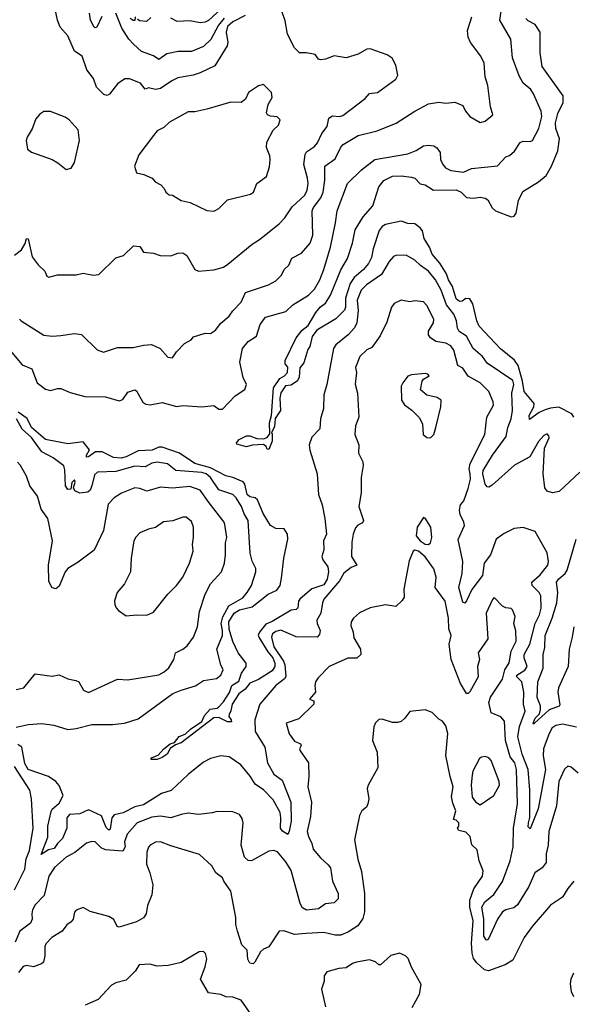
# Model space of a CAD drawing. Extents: x 1268547 to 1425625, y 515768 to 616754.
# Tile 438 of 507: x 1384725 to 1387941, y 569839 to 575568. Entities that reach past the tile are written whole.
import ezdxf

# ---------------------------------------------------------------- set-up
doc = ezdxf.new("R2010")
doc.units = 0

msp = doc.modelspace()

# ---------------------------------------------------------------- linework, layer by layer
at = {"layer": '0CON10XD'}
for points in [[(1386563.2, 574386.8), (1386572.9, 574455), (1386632.5, 574615), (1386715, 574693.8), (1386791.2, 574755), (1386985, 574788), (1387033.4, 574806.6), (1387075, 574834.4), (1387105, 574837.8), (1387135, 574833.5), (1387152.9, 574822.9), (1387172.9, 574795), (1387174.5, 574755), (1387186.9, 574725), (1387204.2, 574705), (1387235, 574689.6), (1387308.5, 574681.5), (1387355, 574702.3), (1387505, 574717.9), (1387555, 574769.4), (1387575, 574777.5), (1387605, 574801.9), (1387637.4, 574852.6), (1387655, 574860), (1387695, 574858.6), (1387710, 574865), (1387747.3, 574935), (1387763.6, 575003.6), (1387759.5, 575035), (1387716.1, 575136.1), (1387700.6, 575160.6), (1387655, 575199.2), (1387632, 575242), (1387592.5, 575345), (1387582.9, 575455), (1387518.6, 575565), (1387553.1, 575785)], [(1386038, 575592), (1385965.3, 575555), (1385935, 575527.8), (1385926.7, 575495), (1385936.9, 575435), (1385933.1, 575415), (1385860.4, 575299.6), (1385775, 575259.4), (1385734.6, 575245.4), (1385645, 575228.8), (1385611.2, 575211.2), (1385545, 575167.2), (1385515, 575162.5), (1385475, 575170.9), (1385455, 575162.9), (1385427.9, 575197.9), (1385365, 575222.9), (1385336.8, 575223.2), (1385293.8, 575195), (1385247.5, 575135), (1385235, 575126.7), (1385215, 575133.3), (1385173.1, 575175), (1385154.3, 575225), (1385116.4, 575276.4), (1385089.2, 575355), (1385044.6, 575384.6), (1385005, 575472.9), (1384961.8, 575525), (1384945.6, 575565), (1384924.6, 575665)], [(1384695, 574198.6), (1384735, 574229.1), (1384757.5, 574265), (1384764.6, 574295), (1384775, 574291.9), (1384797.5, 574187.5), (1384832.2, 574142.2), (1384872.5, 574105), (1384882.5, 574075), (1384895, 574070), (1384945, 574083.3), (1385055, 574083.1), (1385095, 574093.6), (1385155, 574081.4), (1385185, 574084.3), (1385285, 574182), (1385330, 574195), (1385387, 574253), (1385425, 574248.8), (1385446.1, 574216.1), (1385505, 574208.6), (1385543.6, 574196.4), (1385605, 574194.2), (1385645, 574210), (1385675, 574211.2), (1385698, 574195), (1385744, 574115), (1385765, 574104.2), (1385855, 574111.9), (1385912.1, 574127.9), (1385937.5, 574145), (1386077.6, 574262.4), (1386121.7, 574288.3), (1386235, 574380), (1386267.8, 574415), (1386311.5, 574478.5), (1386385, 574546.9), (1386398.1, 574575), (1386403.3, 574615), (1386400.9, 574645), (1386378.8, 574725), (1386385.9, 574784.1), (1386395, 574798.9), (1386440.3, 574829.8), (1386458.8, 574851.2), (1386482.7, 574905), (1386514.6, 574945.4), (1386524.7, 574995.3), (1386545, 575008.5), (1386586.2, 575003.8), (1386605, 575009.4), (1386735, 575108.8), (1386761.2, 575138.8), (1386807.5, 575145), (1386915, 575222.5), (1386926.7, 575245), (1386913.9, 575303.9), (1386893, 575343), (1386863.8, 575363.8), (1386765, 575398.8), (1386745, 575396.2), (1386695, 575368), (1386625, 575346.7), (1386555, 575358), (1386505, 575337.1), (1386475, 575334), (1386465, 575337.5), (1386445, 575365.8), (1386395, 575375.6), (1386354.1, 575374.1), (1386325, 575403.8), (1386283.7, 575483.6), (1386270.6, 575560.6), (1386251.9, 575611.9)], [(1384723.8, 573825), (1384733.8, 573815), (1384865, 573732.5), (1384915, 573725.7), (1384965, 573730.6), (1385045, 573741.2), (1385085, 573736.2), (1385177, 573647), (1385213, 573633), (1385295, 573660), (1385385, 573660), (1385445, 573674.4), (1385492.3, 573677.7), (1385543.3, 573655), (1385587.5, 573605), (1385615, 573600), (1385638.8, 573635), (1385685, 573683.3), (1385724.1, 573705.9), (1385737.7, 573722.3), (1385805, 573743.3), (1385835, 573742), (1385865, 573761.2), (1385895, 573801.2), (1385945, 573843.3), (1385965.7, 573874.3), (1386015, 573924), (1386039.1, 573980.9), (1386174, 574025), (1386215, 574048.9), (1386248.4, 574081.6), (1386265, 574113.8), (1386291.2, 574138.8), (1386310, 574180), (1386365, 574209.5), (1386415, 574266.6), (1386432, 574315), (1386427.5, 574455), (1386434.6, 574475), (1386477.8, 574532.2), (1386491.5, 574565), (1386501.9, 574635), (1386500.4, 574715), (1386561.8, 574758.2), (1386594.3, 574825.7), (1386607.9, 574842.1), (1386695, 574893.8), (1386805, 574920.8), (1386916, 574965), (1387024, 575036), (1387105, 575077.8), (1387165, 575087.1), (1387205, 575082.2), (1387257.5, 575087.5), (1387305, 575067.5), (1387320, 575035), (1387345, 575004), (1387405, 574968.8), (1387435, 574976.7), (1387478, 575015), (1387465, 575060), (1387449.4, 575185), (1387434.6, 575234.6), (1387427.5, 575315), (1387409.1, 575355), (1387347.9, 575435), (1387335, 575466.7), (1387330.8, 575505), (1387355.6, 575585)], [(1385204.2, 575585.8), (1385175, 575524), (1385165, 575520), (1385158.8, 575525), (1385138, 575565), (1385131.5, 575605)], [(1385915, 575575.7), (1385881.7, 575535), (1385837.3, 575452.7), (1385795, 575411.3), (1385725, 575382.8), (1385647.8, 575382.2), (1385581.4, 575368.6), (1385535, 575336.4), (1385505, 575357.9), (1385435, 575382.9), (1385387.5, 575425), (1385360, 575455), (1385318.9, 575518.9), (1385285, 575605.5)], [(1385397.5, 575585), (1385396.4, 575563.6), (1385385, 575563.8), (1385367.5, 575575)], [(1385489.5, 575580.5), (1385463.8, 575556.2), (1385422, 575562), (1385410.7, 575570.7)], [(1385898.5, 575631.5), (1385825, 575563.6), (1385805, 575553.3), (1385775, 575550), (1385715, 575561.4), (1385642.5, 575557.5), (1385605, 575576.7)], [(1387950.9, 573255), (1387938.5, 573275), (1387862.6, 573312.6), (1387815, 573308.3), (1387782.5, 573297.5), (1387748.2, 573281.8), (1387691.9, 573241.9), (1387689.7, 573265), (1387716.5, 573315), (1387718.4, 573335), (1387661.4, 573405), (1387652.2, 573465), (1387626.5, 573556.5), (1387605, 573586.7), (1387523.2, 573653.2), (1387398.4, 573785), (1387385.3, 573815), (1387362.7, 573915), (1387345, 573944.3), (1387322, 573945), (1387300, 573930), (1387285, 573927.5), (1387265, 573944.6), (1387244.8, 574015), (1387220, 574055), (1387208.3, 574088.3), (1387170.3, 574150.3), (1387125, 574203.1), (1387109.8, 574245), (1387078.8, 574295), (1387068.6, 574338.6), (1387055, 574357.5), (1387025, 574380), (1386985, 574382.9), (1386945, 574395.5), (1386855, 574375.2), (1386834.6, 574365.4), (1386818, 574342), (1386781.5, 574235), (1386772.5, 574185), (1386755, 574149.5), (1386726, 574115), (1386671.6, 574068.4), (1386647.8, 574032.2), (1386621.6, 573948.4), (1386621.1, 573895), (1386615, 573877.1), (1386565, 573827.5), (1386455, 573761.5), (1386428.2, 573725), (1386414.1, 573665.9), (1386401.7, 573648.3), (1386377.9, 573572.1), (1386355, 573542.5), (1386351.8, 573488.2), (1386342.9, 573467.1), (1386305, 573440.8), (1386272.8, 573437.2), (1386245, 573396.2), (1386238.5, 573365), (1386243.3, 573295), (1386212.1, 573247.9), (1386208.8, 573201.2), (1386190, 573165), (1386195, 573160), (1386194.7, 573115), (1386175, 573066.2), (1386165, 573070), (1386160.3, 573085), (1386145, 573096.2), (1386078.3, 573091.7), (1386045, 573083.1), (1385988.3, 573098.3), (1385986.2, 573105), (1386002, 573125), (1386045, 573146.9), (1386065, 573147.1), (1386105, 573130.4), (1386145, 573129.4), (1386165, 573137.3), (1386181.9, 573158.1), (1386178.5, 573221.5), (1386190, 573265), (1386202.2, 573425), (1386239.8, 573480.2), (1386266.9, 573495), (1386282.9, 573515), (1386285.4, 573545.4), (1386270, 573565), (1386270, 573585), (1386335, 573716.7), (1386369.5, 573760.5), (1386405, 573789.3), (1386449.4, 573865), (1386475, 573896.9), (1386505, 573919.4), (1386535, 573965.8), (1386595, 574113.2), (1386632, 574178), (1386661.9, 574268.1), (1386678.1, 574345), (1386725, 574420.9), (1386780.7, 574485), (1386814.4, 574595), (1386845, 574632.9), (1386895, 574656.6), (1386945, 574660), (1387005, 574651.9), (1387025.6, 574645), (1387055, 574611.9), (1387085, 574607.3), (1387133.1, 574575), (1387265, 574577.9), (1387293.5, 574565), (1387325, 574533.8), (1387365, 574529.1), (1387404.3, 574534.3), (1387435, 574530), (1387449.4, 574519.4), (1387475, 574473.8), (1387495, 574455.8), (1387585, 574420.8), (1387603.3, 574425), (1387615, 574442.5), (1387628.2, 574515), (1387652.6, 574567.4), (1387745, 574624.5), (1387788.1, 574661.9), (1387819.7, 574715), (1387856.1, 574805), (1387867.1, 574875), (1387846.2, 574935), (1387842.8, 574967.2), (1387857.6, 575022.4), (1387888.8, 575085), (1387887.5, 575125), (1387765.3, 575295), (1387754.2, 575375), (1387753.4, 575495), (1387725, 575538.9), (1387685, 575560.6), (1387670.9, 575575)], [(1385855, 574454.2), (1385885, 574469.2), (1385935, 574520.6), (1386068.3, 574551.7), (1386086.2, 574565), (1386106, 574615), (1386162.2, 574655), (1386178.7, 574711.3), (1386183.1, 574755), (1386181.9, 574775), (1386162.5, 574825), (1386164.4, 574855), (1386200, 574925), (1386232, 574955), (1386241.2, 574985), (1386223, 575003), (1386185, 575006), (1386166.7, 575015), (1386160.8, 575025), (1386172, 575075), (1386194.2, 575115), (1386190, 575145), (1386145, 575190), (1386115, 575183.3), (1386056.7, 575145), (1386038.8, 575105), (1386015, 575086), (1385955, 575088.6), (1385815, 575046.2), (1385745, 575031.5), (1385705, 575030.8), (1385597.9, 574972.1), (1385565, 574940), (1385525, 574921.2), (1385505, 574893.3), (1385418.3, 574781.7), (1385393.1, 574715), (1385405, 574676.2), (1385447.4, 574667.4), (1385496.7, 574645), (1385513.3, 574625), (1385546.6, 574606.6), (1385566, 574585), (1385575, 574563.3), (1385595, 574548.8), (1385615, 574546), (1385665, 574515.7), (1385717.5, 574505), (1385815, 574457.1), (1385855, 574454.2)], [(1384995, 574696.7), (1385025, 574703.3), (1385043.9, 574736.1), (1385074.4, 574865), (1385065, 574927.5), (1385013.3, 574985), (1384989.7, 574999.7), (1384905, 575033.8), (1384866.1, 575033.9), (1384842.3, 575017.7), (1384819.3, 574990.7), (1384797.7, 574932.3), (1384768.8, 574885), (1384763.3, 574865), (1384770, 574815), (1384795, 574797.5), (1384913.6, 574753.6), (1384947.5, 574735), (1384995, 574696.7)], [(1384660.6, 573655), (1384739.8, 573559.8), (1384796.2, 573536.2), (1384826.7, 573455), (1384875, 573417.7), (1384905, 573410), (1384945, 573421.9), (1384965, 573421.4), (1385018.3, 573398.3), (1385105, 573374.7), (1385225, 573373.5), (1385305, 573350.4), (1385325, 573358.6), (1385355, 573400.8), (1385395, 573414.2), (1385405, 573408), (1385442.9, 573342.9), (1385460.3, 573330.3), (1385485, 573326.5), (1385555, 573341), (1385638.1, 573318.1), (1385675, 573323.1), (1385785.4, 573314.6), (1385855, 573322.2), (1385885, 573302), (1385905, 573302), (1385979.7, 573380.3), (1386035, 573416.2), (1386045.7, 573445), (1386026.4, 573486.4), (1386005.7, 573575), (1386022.2, 573655), (1386055, 573694.6), (1386103.3, 573726.7), (1386125, 573794.4), (1386155, 573837.8), (1386275, 573870.3), (1386315, 573908.5), (1386406.5, 573965), (1386440.6, 573999.4), (1386471.6, 574055), (1386494.7, 574115), (1386533.3, 574245), (1386563.2, 574386.8)], [(1387985, 572936), (1387865, 572821.9), (1387825, 572814.3), (1387794.5, 572824.5), (1387781.4, 572845), (1387771.5, 572925), (1387780, 573075), (1387805.7, 573135), (1387805, 573147.5), (1387795, 573158), (1387775, 573148), (1387745, 573114.2), (1387693.1, 573025), (1387605, 572975.4), (1387475, 572859.3), (1387455, 572847.5), (1387445, 572849.4), (1387434.7, 572864.7), (1387420.9, 572925), (1387422.2, 572945), (1387476, 573035), (1387557.2, 573142.8), (1387565.6, 573194.4), (1387586, 573246), (1387592.5, 573295), (1387590, 573395), (1387599.9, 573445), (1387595, 573468.5), (1387445, 573569.6), (1387418.5, 573608.5), (1387365, 573655.5), (1387325, 573726.5), (1387283.2, 573753.2), (1387272.4, 573772.4), (1387267.4, 573815), (1387251.9, 573855), (1387209, 573909), (1387177.1, 573995), (1387144.2, 574055), (1387105, 574103.8), (1387056.8, 574136.8), (1387025, 574168.7), (1386975, 574196.9), (1386915, 574195.8), (1386899.7, 574190.3), (1386875, 574160.6), (1386830, 574085), (1386743.2, 574025), (1386712.2, 573995), (1386689.2, 573935), (1386694.8, 573875.2), (1386687.2, 573805), (1386674.5, 573775.5), (1386635.9, 573734.1), (1386564.8, 573675.2), (1386551.7, 573655), (1386513, 573445), (1386495.3, 573385), (1386493.9, 573305), (1386476.4, 573245), (1386471.9, 573188.1), (1386425, 573138.1), (1386410.4, 573095), (1386414.1, 573064.1), (1386455.5, 572925.5), (1386464.3, 572805), (1386485.6, 572745.6), (1386501.1, 572665), (1386511.1, 572575), (1386492.7, 572535), (1386495.9, 572484.1), (1386483.1, 572445), (1386490, 572425), (1386518.6, 572385), (1386523.1, 572355), (1386515, 572312.1), (1386495, 572279.9), (1386425, 572257.1), (1386355, 572196.8), (1386346.9, 572185), (1386344.2, 572145.8), (1386335, 572136.8), (1386305, 572131.6), (1386195, 572065.8), (1386158.6, 572051.4), (1386120.2, 572005), (1386113.6, 571986.4), (1386116.2, 571975), (1386169.2, 571889.2), (1386198.3, 571855), (1386210, 571825), (1386209.6, 571805), (1386195, 571779.4), (1386115, 571729.8), (1386065, 571708.5), (1386036.7, 571673.3), (1386000, 571645), (1385961.2, 571585), (1385955, 571547.5), (1385944.2, 571525), (1385943.3, 571513.3), (1385956.7, 571495), (1385957.7, 571482.3), (1385935, 571481.9), (1385885, 571507.1), (1385854.3, 571505.7), (1385665, 571361.2), (1385631.2, 571348.8), (1385601.4, 571328.6), (1385583.3, 571295), (1385555.2, 571274.8), (1385525, 571262.7), (1385492.8, 571262.8), (1385488.8, 571265), (1385496, 571275), (1385531.7, 571288.3), (1385564.3, 571325.7), (1385600.6, 571355), (1385626.6, 571363.4), (1385652.6, 571397.4), (1385688.7, 571411.3), (1385719.3, 571440.7), (1385785.5, 571484.5), (1385800.9, 571519.1), (1385832.9, 571557.1), (1385875, 571563.1), (1385885, 571570), (1385911.7, 571598.3), (1385945.8, 571654.2), (1385959.8, 571695), (1386000.5, 571719.5), (1386015.2, 571765), (1386043.8, 571805), (1386043.9, 571825), (1385997.2, 571885), (1385965, 571950.8), (1385945, 572022.7), (1385943.2, 572065), (1385974, 572115), (1386004.5, 572135), (1386078.7, 572151.3), (1386170.5, 572225), (1386220.8, 572249.2), (1386241, 572275), (1386249.5, 572319.5), (1386261.6, 572435), (1386286.5, 572545), (1386284.6, 572575), (1386265, 572605.5), (1386215, 572608.4), (1386185, 572625.3), (1386143.1, 572695), (1386108.5, 572775), (1386095, 572785.2), (1386065, 572791.6), (1386049.9, 572805), (1386036.4, 572865), (1386025, 572879.5), (1385964.8, 572904.8), (1385925, 572913.9), (1385835, 572960.3), (1385744.6, 572985), (1385655.4, 573045.4), (1385555, 573080.8), (1385535, 573080.8), (1385496.3, 573063.7), (1385415, 573060), (1385345, 573025.4), (1385315, 573016.9), (1385271, 573021), (1385205, 573053), (1385166.3, 573053.7), (1385125, 573023.8), (1385115, 573022.5), (1385113.3, 573035), (1385131.2, 573065), (1385095, 573111.8), (1385005, 573099.6), (1384874.8, 573125), (1384795, 573195.2), (1384768.4, 573248.4), (1384717.1, 573285)], [(1387965, 571452.3), (1387885, 571469.5), (1387845, 571461.6), (1387822.9, 571445), (1387801.9, 571405), (1387773.7, 571325), (1387772.1, 571285), (1387785.9, 571205), (1387743.1, 570976.9), (1387695, 570861.2), (1387685, 570871.2), (1387685.6, 570895), (1387694.2, 570925.8), (1387694.7, 571085), (1387684.1, 571205), (1387649.5, 571295), (1387624.4, 571395), (1387633.4, 571455), (1387665.9, 571545), (1387656.5, 571585), (1387658.9, 571655), (1387647.1, 571715), (1387617.5, 571745), (1387617.6, 571755), (1387665, 571784), (1387677.9, 571805), (1387660.3, 571855), (1387661, 571875), (1387694.5, 571935.5), (1387724.3, 572055), (1387749.7, 572105), (1387759.7, 572145), (1387758.9, 572215), (1387748.5, 572235), (1387706.7, 572275), (1387704.7, 572295), (1387755, 572337.9), (1387798.2, 572395), (1387803.3, 572415), (1387795, 572466.7), (1387725, 572590), (1387655, 572612.5), (1387603.4, 572606.6), (1387545, 572578.1), (1387498.6, 572545), (1387465.3, 572455), (1387428.1, 572405), (1387418.8, 572335), (1387357.2, 572252.8), (1387325, 572186), (1387315, 572173.8), (1387305, 572178.8), (1387281, 572265), (1387300.6, 572345), (1387304.3, 572415), (1387276.9, 572543.1), (1387313.1, 572625), (1387309.7, 572645), (1387288.5, 572688.5), (1387285.3, 572714.7), (1387290, 572745), (1387310.7, 572769.3), (1387335, 572841.2), (1387348.8, 572895), (1387347, 572925), (1387341.1, 572955), (1387346.2, 572985), (1387432.5, 573155), (1387443.3, 573255), (1387482.5, 573325), (1387481.4, 573345), (1387455.3, 573405.2), (1387405, 573455.4), (1387335, 573494.2), (1387305, 573540.5), (1387275, 573555.6), (1387251.2, 573645), (1387235, 573669.6), (1387205, 573685.9), (1387146.9, 573695), (1387115, 573716.7), (1387104.7, 573735), (1387104.2, 573755), (1387132.7, 573805), (1387135.4, 573825), (1387095, 573904.2), (1387075, 573927.1), (1387025, 573932.9), (1386995, 573926.9), (1386945, 573935.7), (1386905, 573915.8), (1386888.9, 573895), (1386861.1, 573808.9), (1386822.5, 573727.5), (1386775, 573661.2), (1386745, 573646.2), (1386705, 573607.5), (1386680, 573545), (1386684.4, 573515), (1386677.7, 573447.7), (1386692, 573395), (1386699.5, 573255), (1386678.9, 573205), (1386675.6, 573155), (1386698, 573095), (1386697.5, 573045), (1386722.5, 572995), (1386724.3, 572975), (1386711.8, 572905), (1386712.7, 572815), (1386698.8, 572735), (1386725.9, 572654.1), (1386719.4, 572640.6), (1386692.4, 572627.6), (1386678.9, 572611.1), (1386665.4, 572575), (1386658.3, 572528.3), (1386656.5, 572445), (1386686.9, 572395), (1386655, 572381.4), (1386612, 572348), (1386586.9, 572303.1), (1386495.9, 572195.9), (1386487.1, 572175), (1386478.7, 572115), (1386454.4, 572074.4), (1386455.5, 572055.5), (1386473.5, 572015), (1386469.6, 571990.4), (1386456, 571975), (1386335, 571977.6), (1386245, 572016.7), (1386215, 572008.2), (1386195.7, 571995), (1386190.9, 571975), (1386205, 571918.2), (1386261.4, 571835), (1386268.9, 571815), (1386273.5, 571746.5), (1386266.6, 571733.4), (1386216.2, 571695), (1386123.6, 571585), (1386093.8, 571495), (1386095, 571426.2), (1386152.8, 571335), (1386168, 571245), (1386205, 571177.5), (1386252.6, 571142.6), (1386302.5, 571015), (1386305.3, 570905), (1386293.8, 570846.2), (1386285, 570826.7), (1386255, 570846.5), (1386242.5, 570865), (1386245.8, 570925), (1386241.2, 570955), (1386199.5, 571029.5), (1386145, 571087.3), (1386095, 571120), (1386066.6, 571166.6), (1386013.2, 571233.2), (1385945, 571280), (1385895, 571285.5), (1385835, 571269.2), (1385795, 571247.5), (1385705, 571177.2), (1385606, 571084), (1385551.1, 571065), (1385445, 571000.1), (1385395, 570987.6), (1385327.5, 570952.5), (1385275, 570940.9), (1385262, 570925), (1385251.4, 570858.6), (1385245, 570852.3), (1385227.9, 570867.9), (1385202.2, 570935), (1385125, 570971.6), (1385075, 570947.7), (1385015, 570943.6), (1384999.1, 570925), (1384998.9, 570865), (1384975, 570803.7), (1384945.1, 570774.9), (1384926, 570745), (1384892.8, 570737.2), (1384850.5, 570710.5), (1384888.9, 570811.1), (1384889.7, 570875), (1384908.5, 570961.5), (1384915.2, 570974.8), (1384955, 571010.4), (1384978, 571055), (1384955, 571112.7), (1384935.2, 571135.2), (1384893.5, 571165), (1384773.9, 571205), (1384755, 571240.5), (1384738.4, 571335), (1384715, 571351.1)], [(1387115, 573134.3), (1387135, 573154), (1387147.5, 573195), (1387176.7, 573315), (1387177.3, 573355), (1387155, 573370), (1387094.1, 573384.1), (1387058.6, 573415), (1387066.9, 573465), (1387075, 573476), (1387107.5, 573495), (1387100, 573505), (1387085, 573508.8), (1387005, 573502.5), (1386985, 573494), (1386954, 573455), (1386946, 573435), (1386948, 573355), (1386965, 573326.2), (1387006.8, 573296.8), (1387051.9, 573251.9), (1387068.8, 573215), (1387073.8, 573155), (1387095, 573136.2), (1387115, 573134.3)], [(1385835.6, 572905), (1385811.1, 572925), (1385785, 572933.4), (1385634.8, 572944.8), (1385585, 572982.8), (1385525, 572993.6), (1385495, 572986.9), (1385455, 572966.7), (1385395, 572970.2), (1385285, 572940), (1385178.8, 572935), (1385160.8, 572919.1), (1385146.2, 572855), (1385135, 572830.6), (1385121.7, 572818.3), (1385075, 572813.5), (1385047, 572827), (1385038.4, 572845), (1385047.5, 572877.5), (1385045, 572890), (1385029.5, 572875), (1385022.9, 572837.1), (1385005, 572834.8), (1384991.6, 572855), (1384988, 572948), (1384981.7, 572971.7), (1384919.4, 573019.4), (1384855, 573054.3), (1384795, 573137.6), (1384740, 573185), (1384706.8, 573245)], [(1384705, 571671.2), (1384748.6, 571681.4), (1384815, 571761.2), (1384915, 571748), (1384955, 571755.8), (1385005, 571732.5), (1385052.5, 571722.5), (1385070, 571715), (1385097.3, 571667.3), (1385125, 571654), (1385295, 571730.8), (1385355, 571727.1), (1385535, 571756.4), (1385567.1, 571772.9), (1385593, 571797), (1385623.3, 571845), (1385632, 571885), (1385675.6, 571905), (1385700, 571925), (1385736.5, 571975), (1385760, 572035), (1385772.3, 572125), (1385803.9, 572225), (1385836.4, 572285), (1385899.4, 572355), (1385917.2, 572405), (1385924, 572455), (1385922.1, 572525), (1385930.8, 572555), (1385920.1, 572630.1), (1385914.7, 572644.7), (1385827.8, 572757.8), (1385775, 572829.6), (1385715, 572852.5), (1385615, 572842.5), (1385545, 572847.1), (1385465, 572824.5), (1385425, 572840.5), (1385395, 572843.6), (1385317.7, 572812.3), (1385275.6, 572785), (1385240.8, 572749.2), (1385213.8, 572595), (1385158, 572482), (1385065, 572411.2), (1385005.6, 572374.4), (1384990.8, 572355), (1384955, 572272.5), (1384935, 572256.7), (1384915, 572263.3), (1384895, 572300), (1384892.3, 572395), (1384917.1, 572535), (1384889.6, 572665), (1384850, 572720), (1384828.6, 572795), (1384784.4, 572855), (1384765, 572912), (1384730, 572975), (1384712.9, 572992.9)], [(1384705, 571451.1), (1384775, 571467.9), (1384855, 571473.2), (1384925, 571464), (1385005, 571437.8), (1385055, 571443.5), (1385145, 571467.3), (1385265, 571468.2), (1385334.7, 571475.3), (1385415, 571500), (1385616.9, 571646.9), (1385665, 571667.9), (1385747.9, 571692.1), (1385795, 571722.7), (1385871.2, 571735), (1385895.5, 571755), (1385909.4, 571785), (1385895.8, 571815), (1385873.1, 571905), (1385905.2, 571984.8), (1385906.2, 572013.8), (1385897.9, 572055), (1385906.7, 572093.3), (1385942.4, 572157.6), (1386023.1, 572205), (1386049.4, 572235), (1386074.4, 572275), (1386098.6, 572355), (1386098.9, 572375), (1386078.3, 572418.3), (1386066.1, 572465), (1386055, 572654), (1386032.2, 572692.2), (1386016.6, 572735), (1385985.5, 572785.5), (1385966.4, 572805), (1385885, 572831.8), (1385835.6, 572905)], [(1385345, 572100), (1385406.1, 572106.1), (1385465, 572103.8), (1385505, 572121.2), (1385586.9, 572225), (1385638.1, 572275), (1385675.6, 572325), (1385713.3, 572405), (1385735.5, 572475), (1385731.1, 572515), (1385737.5, 572555), (1385736.7, 572615), (1385725, 572647.5), (1385695, 572674), (1385675, 572674.3), (1385617.2, 572652.8), (1385562.9, 572647.1), (1385515, 572614.2), (1385475, 572604.3), (1385425, 572582), (1385402.1, 572557.9), (1385390, 572535), (1385374.4, 572435), (1385369.4, 572355), (1385336, 572285), (1385292, 572235), (1385277, 572187), (1385280, 572165), (1385286.4, 572146.4), (1385300.7, 572130.7), (1385345, 572100)], [(1387105, 572514.3), (1387116.9, 572525), (1387124.3, 572555), (1387117.1, 572615), (1387085, 572667.5), (1387075, 572672.5), (1387038, 572615), (1387033.1, 572565), (1387055, 572535.6), (1387085, 572516.9), (1387105, 572514.3)], [(1387949.7, 572035), (1387941, 571975), (1387921.9, 571905), (1387916.1, 571805), (1387860.1, 571679.9), (1387856.7, 571655), (1387868.8, 571581.2), (1387865.5, 571574.5), (1387806.5, 571553.5), (1387721.2, 571475), (1387715, 571470), (1387712.7, 571475), (1387724.8, 571505), (1387749.8, 571530.2), (1387756.3, 571553.7), (1387756.2, 571575), (1387737.5, 571625), (1387739.8, 571715), (1387772, 571795), (1387771.7, 571875), (1387780.4, 571915), (1387782.4, 571985), (1387823.4, 572085), (1387850.9, 572175), (1387857.5, 572235), (1387848.8, 572295), (1387861.8, 572315), (1387899.2, 572345), (1387911.6, 572365), (1387963.9, 572546.1)], [(1387975, 571183.3), (1387935, 571219.2), (1387915, 571224), (1387895, 571208), (1387861.8, 571135), (1387848.6, 570995), (1387805.4, 570845), (1387801.1, 570765), (1387788.5, 570715), (1387788.9, 570665), (1387766.4, 570633.6), (1387722.7, 570605), (1387688.7, 570525), (1387622.2, 570417.7), (1387600.3, 570399.8), (1387555, 570389.8), (1387535, 570378), (1387505.3, 570335), (1387455, 570224.2), (1387445, 570212.9), (1387440, 570215), (1387426.7, 570236.7), (1387426.3, 570336.3), (1387415.3, 570405), (1387431.5, 570435), (1387485, 570477.3), (1387535, 570553.6), (1387578.8, 570675), (1387597.1, 570755), (1387599.1, 570865), (1387621.3, 571005), (1387616.9, 571205), (1387606.9, 571245), (1387580.1, 571280.1), (1387551.9, 571375), (1387546.3, 571486.3), (1387525, 571510.9), (1387469.2, 571535), (1387455.5, 571595), (1387464.6, 571625.4), (1387535, 571731.2), (1387547.8, 571785), (1387574.4, 571825.6), (1387585.2, 571894.8), (1387615, 571952), (1387611.9, 572011.9), (1387600.4, 572055), (1387609.2, 572095), (1387593.6, 572133.6), (1387585, 572142.5), (1387555, 572146), (1387535.7, 572155.7), (1387487, 572207), (1387477.5, 572195), (1387440, 572115), (1387448.8, 571965), (1387393.8, 571885), (1387400.9, 571845), (1387389.5, 571805), (1387393.5, 571745), (1387345, 571656.7), (1387335, 571646.7), (1387325, 571646.7), (1387291.1, 571705), (1387235.3, 571845), (1387224.6, 571935), (1387235.9, 571985), (1387223, 572023), (1387221.2, 572085), (1387200.5, 572185), (1387143.3, 572265), (1387149.3, 572325), (1387135, 572372.9), (1387085, 572442), (1387045.5, 572475.5), (1387025, 572480.8), (1387015, 572476), (1386991.5, 572418.5), (1386960.8, 572255), (1386962.1, 572207.9), (1386951.4, 572188.6), (1386915, 572153.3), (1386855, 572164.4), (1386765, 572146.8), (1386703.6, 572116.4), (1386667.1, 572085), (1386653.8, 572065), (1386652.3, 572042.3), (1386665.7, 572004.3), (1386670.6, 571970.6), (1386708.1, 571905), (1386711.2, 571875), (1386687.6, 571852.4), (1386635, 571852.5), (1386525.6, 571804.4), (1386462.1, 571737.9), (1386447.5, 571715), (1386442.9, 571695), (1386446, 571655), (1386412.5, 571615), (1386437.5, 571605), (1386436.2, 571585), (1386349, 571501), (1386276.7, 571475), (1386292.6, 571412.6), (1386325, 571370), (1386360, 571355), (1386363.8, 571345), (1386354.2, 571325), (1386357.5, 571315), (1386406.5, 571245), (1386407.7, 571165), (1386401.2, 571105), (1386422.8, 571015), (1386417.1, 570932.9), (1386398.5, 570845), (1386405.5, 570815), (1386425.8, 570775.8), (1386432.6, 570742.6), (1386475, 570690.6), (1386521.4, 570651.4), (1386533.7, 570633.7), (1386545.7, 570555), (1386577.7, 570485), (1386577.8, 570452.2), (1386555, 570429.4), (1386505, 570423.6), (1386464.7, 570395.3), (1386395, 570386.9), (1386371.3, 570401.3), (1386356.7, 570426.7), (1386305, 570617.8), (1386275, 570668.8), (1386226.4, 570726.4), (1386205, 570734.6), (1386175, 570730), (1386075, 570674.6), (1386055, 570675.6), (1386034, 570695), (1386013.8, 570765), (1386026, 570896), (1386020.5, 570920.5), (1386004.6, 570944.6), (1385965, 570959.4), (1385875, 570962), (1385845, 570952.5), (1385765.5, 570944.5), (1385705, 570951.1), (1385665, 570943.5), (1385605, 570923.5), (1385545, 570934.1), (1385495, 570928.8), (1385408.5, 570895), (1385350.1, 570829.9), (1385336.1, 570785), (1385338.9, 570755), (1385325, 570731.2), (1385225, 570737.8), (1385200.5, 570750.5), (1385165, 570784), (1385145, 570785.8), (1385115, 570777.1), (1385046.8, 570723.2), (1384995, 570694.5), (1384927.5, 570635), (1384895.4, 570585), (1384867.8, 570472.3), (1384815, 570417.3), (1384800.2, 570389.8), (1384795.2, 570365), (1384798, 570335), (1384789, 570311), (1384726.7, 570265), (1384699.7, 570200.3)], [(1387950.8, 570555), (1387915, 570514), (1387885, 570462.5), (1387814.6, 570415.4), (1387707.6, 570292.4), (1387661.1, 570228.9), (1387594.6, 570095.4), (1387550, 570070), (1387453.3, 570033.3), (1387430.8, 570040.8), (1387385, 570080.6), (1387366.7, 570106.7), (1387357.5, 570137.5), (1387355.4, 570194.6), (1387364.5, 570325), (1387345.5, 570405), (1387344.1, 570445), (1387367.9, 570512.1), (1387418.5, 570585), (1387422.5, 570615), (1387399.2, 570675), (1387387.7, 570737.7), (1387356.4, 570766.4), (1387346.7, 570815), (1387320.7, 570840.7), (1387280.7, 570850.7), (1387272.5, 570865), (1387280, 570875), (1387280, 570895), (1387265, 570910), (1387250, 570915), (1387262.5, 570965), (1387245, 571010), (1387238.3, 571048.3), (1387248.8, 571105), (1387230, 571165), (1387206.1, 571286.1), (1387216.4, 571415), (1387205, 571460), (1387185, 571487.5), (1387165, 571497.5), (1387126.4, 571536.4), (1387085, 571553.3), (1386995, 571543.3), (1386965.8, 571505), (1386945, 571484), (1386925, 571478), (1386895, 571479.2), (1386835, 571498.8), (1386815, 571496), (1386795, 571476.7), (1386786.8, 571453.2), (1386779.4, 571375), (1386805.4, 571305.4), (1386810, 571215), (1386752.5, 571115), (1386748, 571095), (1386758, 571035), (1386752, 571005), (1386743.9, 570986.1), (1386716.7, 570965), (1386702.7, 570937.3), (1386674.5, 570795.5), (1386693.3, 570683.3), (1386715, 570612.5), (1386732.7, 570485), (1386732.2, 570377.8), (1386722.2, 570337.8), (1386693.1, 570296.9), (1386639.3, 570260.7), (1386595, 570241.3), (1386561, 570241), (1386495, 570256.3), (1386391.9, 570251.9), (1386325, 570246.2), (1386262.9, 570267.1), (1386235.8, 570264.2), (1386175.3, 570174.7), (1386145, 570160.9), (1386127.5, 570145), (1386094.2, 570085), (1386084.3, 570075.7), (1386065, 570079.2), (1386052.7, 570102.7), (1386048.2, 570155), (1386018.1, 570185), (1385992, 570265), (1385983.7, 570303.6), (1385983.7, 570345), (1385955, 570497.5), (1385913.3, 570555), (1385906.1, 570576.1), (1385867.5, 570605), (1385844.4, 570644.4), (1385770.9, 570710.9), (1385605, 570760.6), (1385545, 570784.4), (1385515, 570783.1), (1385485.4, 570764.6), (1385475, 570754), (1385464.5, 570725), (1385462.5, 570655), (1385482.5, 570605), (1385499.4, 570535), (1385494.6, 570475.4), (1385469.1, 570415), (1385462.2, 570365), (1385445, 570343.1), (1385405, 570319.6), (1385305, 570288.2), (1385291.7, 570291.7), (1385272.8, 570332.8), (1385245, 570350), (1385135, 570380), (1385095, 570402), (1385053.2, 570386.8), (1385044.5, 570375.5), (1385036.4, 570335), (1385025, 570320), (1384999.1, 570300.9), (1384972.5, 570265), (1384912.6, 570227.4), (1384877.9, 570192.1), (1384871.4, 570175), (1384871.2, 570121.2), (1384864, 570085), (1384853.3, 570075), (1384805, 570058.1), (1384765, 570064.4), (1384745, 570059.2), (1384719.1, 570025)], [(1387405, 571000), (1387485, 571053.3), (1387518.1, 571115), (1387515.6, 571135), (1387468.3, 571258.3), (1387455, 571273.3), (1387435, 571280.6), (1387411.9, 571278.1), (1387401.2, 571268.8), (1387362, 571195), (1387357.5, 571175), (1387352, 571115), (1387357.5, 571045), (1387377, 571017), (1387405, 571000)], [(1384695.9, 570505), (1384755.2, 570625), (1384762.9, 570685), (1384782.8, 570735), (1384804.7, 570865), (1384794.6, 571035), (1384784.5, 571085), (1384695, 571222.5)], [(1386076.4, 569775), (1386015, 569864.3), (1385965, 569880.9), (1385925, 569883.1), (1385895.8, 569895.8), (1385825, 569906.2), (1385777.5, 569985), (1385805, 570057.5), (1385814, 570104), (1385806.2, 570135), (1385795, 570146.7), (1385770, 570145), (1385665, 570083.3), (1385590, 570065), (1385525, 570061.4), (1385482.7, 570072.7), (1385420.3, 570069.7), (1385397.4, 570032.6), (1385345, 569980), (1385285, 569963.8), (1385259.5, 569950.5), (1385182.3, 569867.7), (1385105.8, 569834.2)], [(1387008.7, 569821.3), (1387052.3, 569897.7), (1387061.2, 569955), (1387006.2, 570055), (1386986.7, 570105), (1386970.7, 570120.7), (1386935, 570136.7), (1386885, 570123.3), (1386825, 570070), (1386815, 570070), (1386795, 570086.2), (1386761.7, 570098.3), (1386685, 570084), (1386663, 570077), (1386625, 570052.5), (1386581.7, 570048.3), (1386512.5, 570027.5), (1386496.7, 570005), (1386496.7, 569975), (1386482, 569928), (1386505.5, 569825)], [(1387948.8, 570021.2), (1387932.1, 569985), (1387928.3, 569958.3), (1387934, 569914), (1387948.8, 569885)]]:
    msp.add_lwpolyline(points, dxfattribs=at)

doc.saveas('drawing.dxf')
